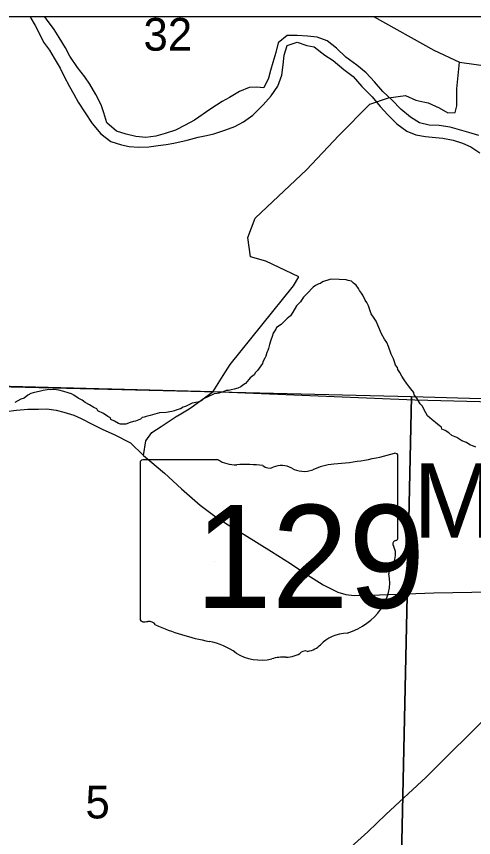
# Model space of a CAD drawing. Extents: x 0 to 34, y -2.3 to 22.
# Drawn here: x 3.889 to 4.474, y 19.85 to 20.9 of the extents above; entities that cross this region are included whole.
import ezdxf

# ---------------------------------------------------------------- set-up
doc = ezdxf.new("R2010")
doc.units = 0
for name, color, linetype in [('GM_X_Corporation_Text', 7, 'Continuous'), ('GM_X_County', 7, 'Continuous'), ('GM_X_County_Road', 7, 'Continuous'), ('GM_X_Major_River', 7, 'Continuous'), ('GM_X_Minor_River', 7, 'Continuous'), ('GM_X_Section', 7, 'Continuous'), ('GM_X_Section_Text', 7, 'Continuous'), ('GM_X_State_Location', 7, 'Continuous'), ('GM_X_State_Route', 7, 'Continuous'), ('GM_X_State_Shield', 7, 'Continuous'), ('GM_X_Township', 7, 'Continuous'), ('GM_X_Township_Road', 7, 'Continuous'), ('GM_X_Township_ROW', 7, 'Continuous'), ('SH_Data', 7, 'Continuous')]:
    doc.layers.add(name, color=color, linetype=linetype)

msp = doc.modelspace()

# ---------------------------------------------------------------- linework, layer by layer
at = {"layer": 'GM_X_County'}
msp.add_line((8.8792, 20.8994), (2.0792, 20.8994), dxfattribs=at)
at = {"layer": 'GM_X_County_Road'}
for p, q in [((4.3464, 20.8994), (4.4227, 20.8568)), ((4.4227, 20.8568), (4.4554, 20.8413)), ((4.4554, 20.8413), (4.5101, 20.8336))]:
    msp.add_line(p, q, dxfattribs=at)
at = {"layer": 'GM_X_Major_River'}
for p, q in [((3.9065, 20.8994), (3.9074, 20.8979)), ((3.9074, 20.8979), (3.9129, 20.8883)), ((3.9271, 20.8964), (3.925, 20.8994)), ((3.9371, 20.8833), (3.9271, 20.8964)), ((3.9129, 20.8883), (3.9184, 20.8776)), ((3.9434, 20.8729), (3.9371, 20.8833)), ((3.9184, 20.8776), (3.9235, 20.8672)), ((3.9515, 20.8598), (3.9434, 20.8729)), ((4.2353, 20.8756), (4.2237, 20.8664)), ((4.2478, 20.8754), (4.2353, 20.8756)), ((4.2611, 20.8747), (4.2478, 20.8754)), ((4.2736, 20.8733), (4.2611, 20.8747)), ((4.2861, 20.8689), (4.2736, 20.8733)), ((3.9235, 20.8672), (3.9309, 20.8568)), ((3.9573, 20.849), (3.9515, 20.8598)), ((4.2237, 20.8664), (4.2204, 20.8539)), ((4.2313, 20.8503), (4.235, 20.8627)), ((4.235, 20.8627), (4.2477, 20.867)), ((4.2477, 20.867), (4.2601, 20.8626)), ((4.2601, 20.8626), (4.2696, 20.8613)), ((4.2696, 20.8613), (4.2834, 20.8503)), ((4.2984, 20.8592), (4.2861, 20.8689)), ((4.3103, 20.8479), (4.2984, 20.8592)), ((3.9309, 20.8568), (3.9371, 20.8468)), ((3.9669, 20.8348), (3.9573, 20.849)), ((4.2204, 20.8539), (4.2167, 20.8411)), ((4.2299, 20.8381), (4.2313, 20.8503)), ((4.2834, 20.8503), (4.2939, 20.8437)), ((3.9371, 20.8468), (3.9448, 20.8337)), ((4.2167, 20.8411), (4.2138, 20.8309)), ((4.2282, 20.8249), (4.2299, 20.8381)), ((4.2939, 20.8437), (4.3077, 20.832)), ((4.3242, 20.8377), (4.3103, 20.8479)), ((4.3361, 20.828), (4.3242, 20.8377)), ((3.9448, 20.8337), (3.9496, 20.8241)), ((3.9761, 20.8228), (3.9669, 20.8348)), ((4.2138, 20.8309), (4.2113, 20.821)), ((4.3077, 20.832), (4.3197, 20.823)), ((4.3469, 20.8164), (4.3361, 20.828)), ((3.9496, 20.8241), (3.9569, 20.8103)), ((3.9828, 20.8132), (3.9761, 20.8228)), ((4.2113, 20.821), (4.2054, 20.8086)), ((4.2233, 20.8109), (4.2282, 20.8249)), ((4.3197, 20.823), (4.3304, 20.8103)), ((3.9569, 20.8103), (3.9624, 20.8007)), ((3.9905, 20.8001), (3.9828, 20.8132)), ((4.1864, 20.809), (4.1741, 20.804)), ((4.1959, 20.8096), (4.1864, 20.809)), ((4.2054, 20.8086), (4.1959, 20.8096)), ((4.2147, 20.7986), (4.2233, 20.8109)), ((4.3304, 20.8103), (4.3439, 20.7971)), ((4.3573, 20.804), (4.3469, 20.8164)), ((3.9624, 20.8007), (3.9679, 20.7903)), ((3.9971, 20.7871), (3.9905, 20.8001)), ((4.1614, 20.7962), (4.1518, 20.7911)), ((4.1741, 20.804), (4.1614, 20.7962)), ((4.2046, 20.787), (4.2147, 20.7986)), ((4.3439, 20.7971), (4.3542, 20.7847)), ((4.3692, 20.7931), (4.3573, 20.804)), ((3.9679, 20.7903), (3.9767, 20.7765)), ((4.0006, 20.7767), (3.9971, 20.7871)), ((4.1518, 20.7911), (4.1376, 20.7819)), ((4.1913, 20.7736), (4.2046, 20.787)), ((4.3804, 20.7815), (4.3692, 20.7931)), ((3.9767, 20.7765), (3.9855, 20.763)), ((4.0045, 20.7637), (4.0006, 20.7767)), ((4.1376, 20.7819), (4.1167, 20.7671)), ((4.3542, 20.7847), (4.3639, 20.7742)), ((4.3927, 20.771), (4.3804, 20.7815)), ((4.1167, 20.7671), (4.1048, 20.7609)), ((4.1682, 20.7592), (4.1794, 20.7651)), ((4.1794, 20.7651), (4.1913, 20.7736)), ((4.3639, 20.7742), (4.3754, 20.7626)), ((4.4043, 20.7639), (4.3927, 20.771)), ((3.9855, 20.763), (3.9967, 20.7498)), ((4.0169, 20.7532), (4.0045, 20.7637)), ((4.0921, 20.7547), (4.0791, 20.7504)), ((4.1048, 20.7609), (4.0921, 20.7547)), ((4.1414, 20.7499), (4.1552, 20.7546)), ((4.1552, 20.7546), (4.1682, 20.7592)), ((4.3754, 20.7626), (4.3882, 20.7532)), ((4.4168, 20.761), (4.4043, 20.7639)), ((4.4297, 20.7607), (4.4168, 20.761)), ((4.4437, 20.7585), (4.4297, 20.7607)), ((4.4555, 20.7549), (4.4437, 20.7585)), ((4.4675, 20.7516), (4.4555, 20.7549)), ((3.9967, 20.7498), (4.0094, 20.7401)), ((4.0293, 20.7495), (4.0169, 20.7532)), ((4.0414, 20.7466), (4.0293, 20.7495)), ((4.0543, 20.7452), (4.0414, 20.7466)), ((4.0673, 20.7469), (4.0543, 20.7452)), ((4.0791, 20.7504), (4.0673, 20.7469)), ((4.1071, 20.7419), (4.1212, 20.7454)), ((4.1212, 20.7454), (4.1319, 20.7475)), ((4.1319, 20.7475), (4.1414, 20.7499)), ((4.3882, 20.7532), (4.3998, 20.7484)), ((4.3998, 20.7484), (4.4119, 20.7463)), ((4.4119, 20.7463), (4.4248, 20.7453)), ((4.4248, 20.7453), (4.4343, 20.7443)), ((4.4343, 20.7443), (4.4476, 20.7418)), ((4.4804, 20.7475), (4.4675, 20.7516)), ((4.0094, 20.7401), (4.023, 20.7356)), ((4.023, 20.7356), (4.0332, 20.7335)), ((4.0332, 20.7335), (4.0453, 20.7329)), ((4.0453, 20.7329), (4.0583, 20.7334)), ((4.0583, 20.7334), (4.0701, 20.735)), ((4.0701, 20.735), (4.0804, 20.7363)), ((4.0804, 20.7363), (4.0903, 20.7377)), ((4.0903, 20.7377), (4.1071, 20.7419)), ((4.4476, 20.7418), (4.4593, 20.7381)), ((4.4593, 20.7381), (4.4702, 20.7333)), ((4.4702, 20.7333), (4.4814, 20.7255))]:
    msp.add_line(p, q, dxfattribs=at)
at = {"layer": 'GM_X_Minor_River'}
for p, q in [((4.2712, 20.556), (4.2685, 20.5538)), ((4.2754, 20.5578), (4.2712, 20.556)), ((4.2777, 20.5585), (4.2754, 20.5578)), ((4.2804, 20.5604), (4.2777, 20.5585)), ((4.2896, 20.5635), (4.2804, 20.5604)), ((4.2919, 20.5639), (4.2896, 20.5635)), ((4.3014, 20.5636), (4.2919, 20.5639)), ((4.3105, 20.563), (4.3014, 20.5636)), ((4.3132, 20.5622), (4.3105, 20.563)), ((4.3173, 20.5613), (4.3132, 20.5622)), ((4.3199, 20.559), (4.3173, 20.5613)), ((4.3233, 20.5563), (4.3199, 20.559)), ((4.3262, 20.552), (4.3233, 20.5563)), ((4.2599, 20.5449), (4.256, 20.5408)), ((4.263, 20.5479), (4.2599, 20.5449)), ((4.2661, 20.5516), (4.263, 20.5479)), ((4.2685, 20.5538), (4.2661, 20.5516)), ((4.3277, 20.5493), (4.3262, 20.552)), ((4.3303, 20.5462), (4.3277, 20.5493)), ((4.3318, 20.5435), (4.3303, 20.5462)), ((4.2521, 20.5349), (4.247, 20.5297)), ((4.2536, 20.5371), (4.2521, 20.5349)), ((4.256, 20.5408), (4.2536, 20.5371)), ((4.335, 20.537), (4.3318, 20.5435)), ((4.3372, 20.5339), (4.335, 20.537)), ((4.339, 20.5297), (4.3372, 20.5339)), ((4.247, 20.5297), (4.2423, 20.5218)), ((4.3426, 20.5197), (4.339, 20.5297)), ((4.2352, 20.5136), (4.2274, 20.5058)), ((4.2395, 20.5169), (4.2352, 20.5136)), ((4.2423, 20.5218), (4.2395, 20.5169)), ((4.3463, 20.5139), (4.3426, 20.5197)), ((4.3489, 20.5104), (4.3463, 20.5139)), ((4.2213, 20.5022), (4.2204, 20.4999)), ((4.2274, 20.5058), (4.2213, 20.5022)), ((4.351, 20.505), (4.3489, 20.5104)), ((4.3557, 20.4939), (4.351, 20.505)), ((4.2173, 20.4947), (4.2157, 20.4906)), ((4.2204, 20.4999), (4.2173, 20.4947)), ((4.3597, 20.487), (4.3557, 20.4939)), ((4.2144, 20.486), (4.2124, 20.4804)), ((4.2157, 20.4906), (4.2144, 20.486)), ((4.3627, 20.4831), (4.3597, 20.487)), ((4.3648, 20.4777), (4.3627, 20.4831)), ((4.2091, 20.4702), (4.2079, 20.4653)), ((4.2103, 20.4728), (4.2091, 20.4702)), ((4.2111, 20.4751), (4.2103, 20.4728)), ((4.2124, 20.4804), (4.2111, 20.4751)), ((4.368, 20.4681), (4.3648, 20.4777)), ((4.2067, 20.463), (4.2039, 20.4582)), ((4.2079, 20.4653), (4.2067, 20.463)), ((4.3709, 20.462), (4.368, 20.4681)), ((4.3727, 20.457), (4.3709, 20.462)), ((4.2015, 20.4533), (4.1972, 20.4473)), ((4.2035, 20.4559), (4.2015, 20.4533)), ((4.2039, 20.4582), (4.2035, 20.4559)), ((4.3738, 20.454), (4.3727, 20.457)), ((4.3764, 20.4508), (4.3738, 20.454)), ((4.3767, 20.4482), (4.3764, 20.4508)), ((4.1928, 20.4414), (4.1878, 20.4377)), ((4.1948, 20.4447), (4.1928, 20.4414)), ((4.1972, 20.4473), (4.1948, 20.4447)), ((4.3793, 20.4447), (4.3767, 20.4482)), ((4.3818, 20.4397), (4.3793, 20.4447)), ((4.3848, 20.4351), (4.3818, 20.4397)), ((4.1785, 20.4284), (4.1758, 20.4262)), ((4.1816, 20.4306), (4.1785, 20.4284)), ((4.1862, 20.4354), (4.1816, 20.4306)), ((4.1878, 20.4377), (4.1862, 20.4354)), ((4.3877, 20.4308), (4.3848, 20.4351)), ((4.3903, 20.4273), (4.3877, 20.4308)), ((3.9071, 20.4177), (3.9036, 20.4155)), ((3.9101, 20.4187), (3.9071, 20.4177)), ((3.9197, 20.4208), (3.9101, 20.4187)), ((3.9231, 20.4215), (3.9197, 20.4208)), ((3.9281, 20.4225), (3.9231, 20.4215)), ((3.9304, 20.4228), (3.9281, 20.4225)), ((3.9326, 20.4224), (3.9304, 20.4228)), ((3.9361, 20.4227), (3.9326, 20.4224)), ((3.9399, 20.4226), (3.9361, 20.4227)), ((3.9429, 20.4221), (3.9399, 20.4226)), ((3.9493, 20.4204), (3.9429, 20.4221)), ((3.955, 20.4184), (3.9493, 20.4204)), ((3.9592, 20.4171), (3.955, 20.4184)), ((4.1482, 20.4182), (4.1455, 20.4175)), ((4.1509, 20.4196), (4.1482, 20.4182)), ((4.1532, 20.4199), (4.1509, 20.4196)), ((4.157, 20.4214), (4.1532, 20.4199)), ((4.1601, 20.4217), (4.157, 20.4214)), ((4.1635, 20.4223), (4.1601, 20.4217)), ((4.1673, 20.4234), (4.1635, 20.4223)), ((4.1719, 20.4244), (4.1673, 20.4234)), ((4.1758, 20.4262), (4.1719, 20.4244)), ((4.3932, 20.4238), (4.3903, 20.4273)), ((4.3973, 20.4188), (4.3932, 20.4238)), ((4.3976, 20.4161), (4.3973, 20.4188)), ((3.8943, 20.4104), (3.8866, 20.4064)), ((3.8989, 20.4118), (3.8943, 20.4104)), ((3.9036, 20.4155), (3.8989, 20.4118)), ((3.9622, 20.4156), (3.9592, 20.4171)), ((3.9678, 20.4116), (3.9622, 20.4156)), ((3.9727, 20.4092), (3.9678, 20.4116)), ((3.9768, 20.4061), (3.9727, 20.4092)), ((4.1255, 20.4085), (4.1209, 20.4067)), ((4.1279, 20.4107), (4.1255, 20.4085)), ((4.1336, 20.4136), (4.1279, 20.4107)), ((4.1417, 20.4172), (4.1336, 20.4136)), ((4.1455, 20.4175), (4.1417, 20.4172)), ((4.401, 20.4119), (4.3976, 20.4161)), ((4.4053, 20.4045), (4.401, 20.4119)), ((3.9824, 20.4033), (3.9768, 20.4061)), ((3.9877, 20.3997), (3.9824, 20.4033)), ((3.9918, 20.3981), (3.9877, 20.3997)), ((3.9929, 20.3954), (3.9918, 20.3981)), ((4.0941, 20.3967), (4.091, 20.3956)), ((4.0987, 20.3981), (4.0941, 20.3967)), ((4.1021, 20.4003), (4.0987, 20.3981)), ((4.106, 20.4013), (4.1021, 20.4003)), ((4.1094, 20.4032), (4.106, 20.4013)), ((4.1137, 20.4053), (4.1094, 20.4032)), ((4.1209, 20.4067), (4.1137, 20.4053)), ((4.4083, 20.4014), (4.4053, 20.4045)), ((4.4105, 20.3968), (4.4083, 20.4014)), ((4.4145, 20.3891), (4.4105, 20.3968)), ((4, 20.3922), (3.9929, 20.3954)), ((4.0056, 20.3883), (4, 20.3922)), ((4.009, 20.3867), (4.0056, 20.3883)), ((4.0097, 20.3844), (4.009, 20.3867)), ((4.0497, 20.3868), (4.0474, 20.3849)), ((4.052, 20.3875), (4.0497, 20.3868)), ((4.0547, 20.3882), (4.052, 20.3875)), ((4.0597, 20.3896), (4.0547, 20.3882)), ((4.0627, 20.3903), (4.0597, 20.3896)), ((4.0719, 20.3931), (4.0627, 20.3903)), ((4.0803, 20.3936), (4.0719, 20.3931)), ((4.0876, 20.3946), (4.0803, 20.3936)), ((4.091, 20.3956), (4.0876, 20.3946)), ((4.4205, 20.384), (4.4145, 20.3891)), ((4.0143, 20.3823), (4.0097, 20.3844)), ((4.0195, 20.3792), (4.0143, 20.3823)), ((4.0221, 20.3784), (4.0195, 20.3792)), ((4.0256, 20.3783), (4.0221, 20.3784)), ((4.0286, 20.3786), (4.0256, 20.3783)), ((4.0344, 20.3807), (4.0286, 20.3786)), ((4.0386, 20.3817), (4.0344, 20.3807)), ((4.0413, 20.3824), (4.0386, 20.3817)), ((4.0474, 20.3849), (4.0413, 20.3824)), ((4.4249, 20.3805), (4.4205, 20.384)), ((4.4298, 20.3762), (4.4249, 20.3805)), ((4.4324, 20.3746), (4.4298, 20.3762)), ((4.4331, 20.3723), (4.4324, 20.3746)), ((4.4373, 20.3703), (4.4331, 20.3723)), ((4.4418, 20.3672), (4.4373, 20.3703)), ((4.4455, 20.364), (4.4418, 20.3672)), ((4.4519, 20.3616), (4.4455, 20.364)), ((4.4583, 20.3573), (4.4519, 20.3616)), ((4.4643, 20.3552), (4.4583, 20.3573)), ((4.4688, 20.3521), (4.4643, 20.3552)), ((4.4733, 20.3504), (4.4688, 20.3521)), ((4.4763, 20.3492), (4.4733, 20.3504))]:
    msp.add_line(p, q, dxfattribs=at)
at = {"layer": 'GM_X_Section'}
for p, q in [((4.6838, 20.8994), (3.6876, 20.8994)), ((3.6793, 20.4314), (4.3941, 20.4138)), ((3.6793, 20.4314), (4.3941, 20.4138)), ((4.3941, 20.4138), (4.3717, 19.3789)), ((4.3717, 19.3789), (4.3941, 20.4138)), ((4.3941, 20.4138), (4.6746, 20.4062)), ((4.3941, 20.4138), (4.6746, 20.4062))]:
    msp.add_line(p, q, dxfattribs=at)
at = {"layer": 'GM_X_State_Route'}
for p, q in [((3.8889, 20.3963), (3.9036, 20.3978)), ((3.9036, 20.3978), (3.9169, 20.3978)), ((3.9169, 20.3978), (3.9277, 20.3979)), ((3.9277, 20.3979), (3.9397, 20.3963)), ((3.8758, 20.3945), (3.8889, 20.3963)), ((3.9397, 20.3963), (3.9496, 20.3938)), ((3.9496, 20.3938), (3.9622, 20.3899)), ((3.9622, 20.3899), (3.9717, 20.3856)), ((3.9717, 20.3856), (3.974, 20.3844)), ((3.974, 20.3844), (3.9821, 20.3802)), ((3.9821, 20.3802), (3.9993, 20.3716)), ((3.9993, 20.3716), (4.0137, 20.3654)), ((4.0137, 20.3654), (4.0345, 20.3544)), ((4.0345, 20.3544), (4.0514, 20.3384)), ((4.0514, 20.3384), (4.0783, 20.3158)), ((4.0783, 20.3158), (4.0998, 20.2959)), ((4.0998, 20.2959), (4.1237, 20.275)), ((4.1237, 20.275), (4.1424, 20.261)), ((4.1424, 20.261), (4.1597, 20.2496)), ((4.1597, 20.2496), (4.1802, 20.2372)), ((4.1802, 20.2372), (4.2151, 20.2158)), ((4.2151, 20.2158), (4.2393, 20.2001)), ((4.2393, 20.2001), (4.2602, 20.1864)), ((4.2602, 20.1864), (4.2813, 20.173)), ((4.2813, 20.173), (4.3, 20.1634)), ((4.3, 20.1634), (4.3103, 20.1606)), ((4.3103, 20.1606), (4.3208, 20.1593)), ((4.3208, 20.1593), (4.3322, 20.1596)), ((4.3322, 20.1596), (4.3534, 20.1603)), ((4.3534, 20.1603), (4.4228, 20.1626)), ((4.4228, 20.1626), (4.4715, 20.1638)), ((4.4715, 20.1638), (4.5215, 20.1652)), ((4.4127, 19.927), (4.5105, 20.0244)), ((4.3615, 19.8791), (4.4127, 19.927)), ((4.3383, 19.8569), (4.3615, 19.8791)), ((4.3171, 19.8377), (4.3383, 19.8569))]:
    msp.add_line(p, q, dxfattribs=at)
at = {"layer": 'GM_X_State_Shield'}
for p, q in [((4.3767, 20.2331), (4.3767, 20.3378)), ((4.0471, 20.3294), (4.0471, 20.1293)), ((4.1468, 20.3329), (4.0503, 20.3329)), ((4.3766, 20.2332), (4.3767, 20.2331))]:
    msp.add_line(p, q, dxfattribs=at)
for centre, major_axis, start_param, end_param in [((4.2593, 20.6057), (0.3495, 0), 4.814394, 5.042369), ((4.373, 20.3383), (0.00367, 0), 6.141152, 7.989035), ((4.0509, 20.3299), (0.00382, 0), 1.712693, 3.28349), ((4.1698, 20.3561), (0.037, 0), 4.042523, 4.731795), ((4.1821, 20.2205), (0.133, 0), 1.404758, 1.657858), ((4.2123, 20.3309), (0.0107, 0), 3.836095, 5.185415), ((4.228, 20.3078), (0.0222, 0), 0.950623, 2.079405), ((4.3038, 20.2717), (0.0703, 0), 1.699011, 2.107814), ((4.2566, 20.3395), (0.0267, 0), 4.081561, 5.145723), ((4.3758, 20.2255), (0.00568, 0), 1.883978, 3.671073), ((4.3727, 20.2327), (0.00393, 0), 5.05454, 6.418171), ((4.3397, 20.2122), (0.0341, 0), 5.934695, 6.695948), ((4.3898, 20.1893), (0.0248, 0), 2.387724, 3.262537), ((4.2788, 20.176), (0.0874, 0), 5.101752, 6.440018), ((4.0509, 20.1289), (0.00385, 0), 3.00124, 4.508301), ((4.0515, 20.1493), (0.0294, 0), 4.665946, 4.897461), ((4.0575, 20.1178), (0.0106, 0), 0.519207, 1.627899), ((4.1913, 20.2976), (0.2524, 0), 4.195997, 4.488961), ((4.3157, 20.0731), (0.0479, 0), 1.647645, 2.488434), ((4.1161, 20.0394), (0.079, 0), 0.823519, 1.323587), ((4.255, 20.1099), (0.0282, 0), 4.937069, 5.64225), ((4.2015, 20.1168), (0.0501, 0), 4.026481, 4.996735), ((4.2341, 20.1018), (0.0267, 0), 4.691044, 5.507374), ((4.2582, 20.0824), (0.00752, 0), 1.147584, 2.315152), ((4.2304, 20.0476), (0.0412, 0), 1.495662, 1.94098)]:
    msp.add_ellipse(centre, major_axis=major_axis, ratio=0.8, start_param=start_param, end_param=end_param, dxfattribs=at)
at = {"layer": 'GM_X_Township'}
for p, q in [((8.674, 20.8994), (2.6175, 20.8994)), ((3.6844, 20.4321), (4.1405, 20.4202)), ((3.6844, 20.4321), (4.1405, 20.4202)), ((4.1405, 20.4202), (4.3985, 20.4098)), ((4.1405, 20.4202), (4.3985, 20.4098)), ((4.3985, 20.4098), (5.1289, 20.3899)), ((4.3985, 20.4098), (5.1289, 20.3899))]:
    msp.add_line(p, q, dxfattribs=at)
at = {"layer": 'GM_X_Township_Road'}
for p, q in [((4.452, 20.8072), (4.4554, 20.8413)), ((4.4521, 20.7857), (4.452, 20.8072)), ((4.4112, 20.7903), (4.4155, 20.7893)), ((4.4155, 20.7893), (4.4293, 20.7831)), ((4.4499, 20.7771), (4.4521, 20.7857)), ((4.4293, 20.7831), (4.4408, 20.7769)), ((4.4408, 20.7769), (4.4499, 20.7771)), ((4.0948, 20.3892), (4.1096, 20.3983)), ((4.0738, 20.3755), (4.0945, 20.389)), ((4.0945, 20.389), (4.0948, 20.3892)), ((4.0542, 20.3572), (4.0619, 20.3677)), ((4.0619, 20.3677), (4.0738, 20.3755)), ((4.0514, 20.3384), (4.0542, 20.3572))]:
    msp.add_line(p, q, dxfattribs=at)
at = {"layer": 'GM_X_Township_ROW'}
for p, q in [((4.341, 20.7877), (4.3649, 20.796)), ((4.3649, 20.796), (4.3863, 20.799)), ((4.3863, 20.799), (4.3997, 20.7928)), ((4.301, 20.7477), (4.341, 20.7877)), ((4.3997, 20.7928), (4.4112, 20.7903)), ((4.2598, 20.7036), (4.301, 20.7477)), ((4.224, 20.6703), (4.2598, 20.7036)), ((4.194, 20.6421), (4.224, 20.6703)), ((4.1847, 20.6174), (4.194, 20.6421)), ((4.188, 20.5925), (4.1847, 20.6174)), ((4.2077, 20.587), (4.188, 20.5925)), ((4.2502, 20.5669), (4.2077, 20.587)), ((4.2433, 20.5555), (4.2502, 20.5669)), ((4.162, 20.4549), (4.2433, 20.5555)), ((4.1532, 20.4408), (4.162, 20.4549)), ((4.1405, 20.4202), (4.1532, 20.4408)), ((4.1154, 20.4019), (4.1405, 20.4202)), ((4.1096, 20.3983), (4.1154, 20.4019))]:
    msp.add_line(p, q, dxfattribs=at)
at = {"layer": 'SH_Data'}
msp.add_line((2.1, 20.9), (8.9, 20.9), dxfattribs=at)

# ---------------------------------------------------------------- texts
at = {"layer": 'GM_X_Corporation_Text'}
msp.add_text('MILLVILLE', height=0.0947, rotation=0, dxfattribs=at).set_placement((4.3961, 20.2335))
at = {"layer": 'GM_X_Section_Text'}
for s, height, p in [('32', 0.04186, (4.0513, 20.8562)), ('5', 0.0419, (3.9771, 19.8742))]:
    msp.add_text(s, height=height, rotation=0, dxfattribs=at).set_placement(p)
at = {"layer": 'GM_X_State_Location'}
for s in ['s', 'r']:
    msp.add_text(s, height=0.000189, dxfattribs=at).set_placement((4.2082, 20.2161))
msp.add_text('129', height=0.000189, rotation=0, dxfattribs=at).set_placement((4.1413, 20.2023))
at = {"layer": 'GM_X_State_Shield'}
msp.add_text('129', height=0.13184, dxfattribs=at).set_placement((4.1174, 20.1434))

doc.saveas('drawing.dxf')
